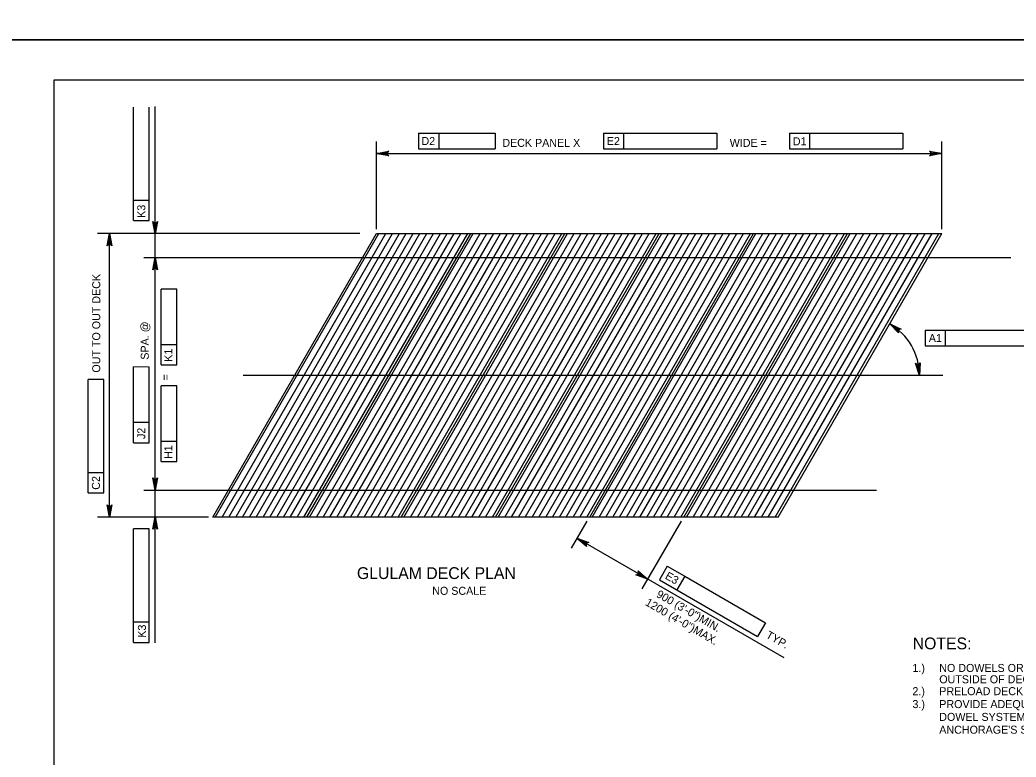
# Model space of a CAD drawing. Extents: x 638263 to 640360, y 293683 to 298655.
# Drawn here: x 639303.6 to 639677, y 296384.7 to 296661 of the extents above; entities that cross this region are included whole.
import ezdxf

# ---------------------------------------------------------------- set-up
doc = ezdxf.new("R2010")
doc.units = 0
for name, color, linetype in [('2', 7, 'Continuous'), ('4', 7, 'Continuous'), ('5', 7, 'Continuous'), ('PLT-BNDY', 7, 'Continuous')]:
    doc.layers.add(name, color=color, linetype=linetype)

msp = doc.modelspace()

# ---------------------------------------------------------------- linework, layer by layer
at = {"layer": '2'}
for p, q in [((639316.46, 296074.46), (639316.46, 296638.46)), ((639316.46, 296638.46), (640102.46, 296638.46)), ((639375.86, 296474.61), (639437.24, 296580.91)), ((639411.19, 296474.61), (639472.56, 296580.91)), ((639437.24, 296580.91), (639649.2, 296580.91)), ((639446.52, 296474.61), (639507.89, 296580.91)), ((639481.85, 296474.61), (639543.22, 296580.91)), ((639517.18, 296474.61), (639578.55, 296580.91)), ((639552.5, 296474.61), (639613.88, 296580.91)), ((639587.83, 296474.61), (639649.2, 296580.91)), ((639587.83, 296474.61), (639375.86, 296474.61))]:
    msp.add_line(p, q, dxfattribs=at)
at = {"layer": '4'}
for p, q in [((639346.12, 296593.31), (639346.12, 296628.27)), ((639352.03, 296585.74), (639352.03, 296628.26)), ((639354.33, 296427.53), (639354.33, 296628.5)), ((639453.04, 296618.52), (639460.6, 296618.52)), ((639453.04, 296618.52), (639453.04, 296612.61)), ((639460.6, 296618.52), (639460.6, 296612.61)), ((639460.6, 296618.52), (639481.7, 296618.52)), ((639481.7, 296618.52), (639481.7, 296612.61)), ((639522.31, 296618.52), (639529.87, 296618.52)), ((639522.31, 296618.52), (639522.31, 296612.61)), ((639529.87, 296618.52), (639529.87, 296612.61)), ((639529.87, 296618.52), (639564.82, 296618.52)), ((639564.82, 296618.52), (639564.82, 296612.61)), ((639592.09, 296618.52), (639592.09, 296612.61)), ((639592.09, 296618.52), (639599.65, 296618.52)), ((639599.65, 296618.52), (639599.65, 296612.61)), ((639599.65, 296618.52), (639634.61, 296618.52)), ((639634.61, 296618.52), (639634.61, 296612.61)), ((639437.24, 296582.48), (639437.24, 296615.39)), ((639649.2, 296582.48), (639649.2, 296615.39)), ((639437.24, 296610.89), (639649.2, 296610.89)), ((639453.04, 296612.61), (639481.7, 296612.61)), ((639522.31, 296612.61), (639564.82, 296612.61)), ((639592.09, 296612.61), (639634.61, 296612.61)), ((639346.12, 296585.75), (639346.12, 296593.31)), ((639352.03, 296593.31), (639346.12, 296593.31)), ((639346.12, 296585.75), (639352.03, 296585.74)), ((639431.04, 296580.91), (639332.65, 296580.91)), ((639337.16, 296474.61), (639337.16, 296580.91)), ((639350.04, 296571.95), (639675.06, 296571.95)), ((639362.38, 296560.04), (639356.48, 296560.05)), ((639356.48, 296539.04), (639356.48, 296560.05)), ((639362.38, 296531.64), (639362.38, 296560.04)), ((639642.89, 296544.69), (639650.45, 296544.69)), ((639642.89, 296544.69), (639642.89, 296538.78)), ((639650.45, 296544.69), (639685.41, 296544.69)), ((639650.45, 296544.69), (639650.45, 296538.78)), ((639362.38, 296539.2), (639356.48, 296539.2)), ((639356.48, 296531.64), (639356.48, 296539.04)), ((639642.89, 296538.78), (639685.41, 296538.78)), ((639352.03, 296530.87), (639346.12, 296530.88)), ((639346.12, 296510.03), (639346.12, 296530.88)), ((639352.03, 296502.47), (639352.03, 296530.87)), ((639356.48, 296531.64), (639362.38, 296531.64)), ((639335.01, 296526.19), (639329.11, 296526.2)), ((639329.11, 296491.24), (639329.11, 296526.2)), ((639335.01, 296483.67), (639335.01, 296526.19)), ((639387.27, 296527.76), (639649.55, 296527.76)), ((639362.38, 296523.81), (639356.48, 296523.82)), ((639356.48, 296502.98), (639356.48, 296523.82)), ((639362.38, 296495.41), (639362.38, 296523.81)), ((639346.12, 296502.47), (639346.12, 296510.03)), ((639352.03, 296510.03), (639346.12, 296510.03)), ((639346.12, 296502.47), (639352.03, 296502.47)), ((639356.48, 296495.41), (639356.48, 296502.98)), ((639362.38, 296502.97), (639356.48, 296502.98)), ((639356.48, 296495.41), (639362.38, 296495.41)), ((639329.11, 296483.68), (639329.11, 296491.24)), ((639335.01, 296491.23), (639329.11, 296491.24)), ((639329.11, 296483.68), (639335.01, 296483.67)), ((639350.04, 296484.67), (639624.67, 296484.67)), ((639374.3, 296474.61), (639332.66, 296474.61)), ((639516.09, 296473.1), (639510.28, 296463.03)), ((639551.44, 296473.12), (639536.77, 296447.72)), ((639352.03, 296470.18), (639346.12, 296470.18)), ((639346.12, 296435.22), (639346.12, 296470.18)), ((639352.03, 296427.66), (639352.03, 296470.18)), ((639590.13, 296421.81), (639512.41, 296466.71)), ((639546.28, 296456.21), (639543.33, 296451.1)), ((639546.28, 296456.21), (639552.83, 296452.43)), ((639543.33, 296451.1), (639580.14, 296429.83)), ((639552.83, 296452.43), (639549.87, 296447.32)), ((639552.83, 296452.43), (639583.1, 296434.94)), ((639346.12, 296427.66), (639346.12, 296435.22)), ((639352.03, 296435.22), (639346.12, 296435.22)), ((639583.1, 296434.94), (639580.14, 296429.83)), ((639346.12, 296427.66), (639352.03, 296427.66))]:
    msp.add_line(p, q, dxfattribs=at)
for points in [[(639437.24, 296610.89), (639441.9, 296611.76), (639441.54, 296611.52), (639441.35, 296611.2), (639441.3, 296610.89), (639441.35, 296610.58), (639441.54, 296610.27), (639441.9, 296610.02), (639437.24, 296610.89), (639441.54, 296610.27), (639441.35, 296610.58), (639437.24, 296610.89), (639441.3, 296610.89), (639441.35, 296611.2), (639437.24, 296610.89), (639441.54, 296611.52)], [(639649.2, 296610.89), (639644.54, 296610.02), (639644.9, 296610.27), (639645.09, 296610.58), (639645.14, 296610.89), (639645.09, 296611.2), (639644.9, 296611.52), (639644.54, 296611.76), (639649.2, 296610.89), (639644.9, 296611.52), (639645.09, 296611.2), (639649.2, 296610.89), (639645.14, 296610.89), (639645.09, 296610.58), (639649.2, 296610.89), (639644.9, 296610.27)], [(639354.33, 296580.8), (639353.46, 296585.46), (639353.7, 296585.1), (639354.02, 296584.91), (639354.33, 296584.86), (639354.64, 296584.91), (639354.95, 296585.1), (639355.2, 296585.46), (639354.33, 296580.8), (639354.95, 296585.1), (639354.64, 296584.91), (639354.33, 296580.8), (639354.33, 296584.86), (639354.02, 296584.91), (639354.33, 296580.8), (639353.7, 296585.1)], [(639337.16, 296580.91), (639338.03, 296576.25), (639337.78, 296576.61), (639337.47, 296576.8), (639337.16, 296576.85), (639336.84, 296576.8), (639336.53, 296576.61), (639336.28, 296576.25), (639337.16, 296580.91), (639336.53, 296576.61), (639336.84, 296576.8), (639337.16, 296580.91), (639337.16, 296576.85), (639337.47, 296576.8), (639337.16, 296580.91), (639337.78, 296576.61)], [(639354.33, 296571.95), (639355.2, 296567.29), (639354.95, 296567.65), (639354.64, 296567.83), (639354.33, 296567.89), (639354.02, 296567.83), (639353.7, 296567.65), (639353.46, 296567.29), (639354.33, 296571.95), (639353.7, 296567.65), (639354.02, 296567.83), (639354.33, 296571.95), (639354.33, 296567.89), (639354.64, 296567.83), (639354.33, 296571.95), (639354.95, 296567.65)], [(639629.67, 296547.07), (639633.95, 296545.03), (639633.51, 296545.04), (639633.18, 296544.9), (639632.95, 296544.68), (639632.81, 296544.39), (639632.78, 296544.03), (639632.92, 296543.62), (639629.67, 296547.07), (639632.78, 296544.03), (639632.81, 296544.39), (639629.67, 296547.07), (639632.95, 296544.68), (639633.18, 296544.9), (639629.67, 296547.07), (639633.51, 296545.04)], [(639640.8, 296527.74), (639639.35, 296532.26), (639639.64, 296531.93), (639639.98, 296531.79), (639640.29, 296531.77), (639640.6, 296531.86), (639640.88, 296532.09), (639641.09, 296532.47), (639640.8, 296527.74), (639640.88, 296532.09), (639640.6, 296531.86), (639640.8, 296527.74), (639640.29, 296531.77), (639639.98, 296531.79), (639640.8, 296527.74), (639639.64, 296531.93)], [(639354.33, 296484.67), (639353.46, 296489.33), (639353.7, 296488.97), (639354.02, 296488.79), (639354.33, 296488.73), (639354.64, 296488.79), (639354.95, 296488.97), (639355.2, 296489.33), (639354.33, 296484.67), (639354.95, 296488.97), (639354.64, 296488.79), (639354.33, 296484.67), (639354.33, 296488.73), (639354.02, 296488.79), (639354.33, 296484.67), (639353.7, 296488.97)], [(639337.16, 296474.61), (639336.28, 296479.27), (639336.53, 296478.92), (639336.84, 296478.73), (639337.16, 296478.68), (639337.47, 296478.73), (639337.78, 296478.92), (639338.03, 296479.27), (639337.16, 296474.61), (639337.78, 296478.92), (639337.47, 296478.73), (639337.16, 296474.61), (639337.16, 296478.68), (639336.84, 296478.73), (639337.16, 296474.61), (639336.53, 296478.92)], [(639354.33, 296474.73), (639355.2, 296470.07), (639354.95, 296470.42), (639354.64, 296470.61), (639354.33, 296470.66), (639354.02, 296470.61), (639353.7, 296470.42), (639353.46, 296470.07), (639354.33, 296474.73), (639353.7, 296470.42), (639354.02, 296470.61), (639354.33, 296474.73), (639354.33, 296470.66), (639354.64, 296470.61), (639354.33, 296474.73), (639354.95, 296470.42)], [(639512.41, 296466.71), (639516.88, 296465.14), (639516.44, 296465.1), (639516.13, 296464.92), (639515.92, 296464.68), (639515.81, 296464.38), (639515.82, 296464.02), (639516, 296463.62), (639512.41, 296466.71), (639515.82, 296464.02), (639515.81, 296464.38), (639512.41, 296466.71), (639515.92, 296464.68), (639516.13, 296464.92), (639512.41, 296466.71), (639516.44, 296465.1)], [(639538.9, 296451.41), (639534.42, 296452.98), (639534.86, 296453.02), (639535.18, 296453.2), (639535.38, 296453.44), (639535.49, 296453.74), (639535.49, 296454.1), (639535.3, 296454.5), (639538.9, 296451.41), (639535.49, 296454.1), (639535.49, 296453.74), (639538.9, 296451.41), (639535.38, 296453.44), (639535.18, 296453.2), (639538.9, 296451.41), (639534.86, 296453.02)]]:
    msp.add_lwpolyline(points, dxfattribs=at)
msp.add_arc((639618.52, 296527.76), 22.28, 359.9994, 60.0006, dxfattribs=at)
at = {"layer": '5'}
for p, q in [((639376.82, 296474.61), (639438.19, 296580.91)), ((639379.38, 296474.61), (639440.75, 296580.91)), ((639381.94, 296474.61), (639443.31, 296580.91)), ((639384.49, 296474.61), (639445.86, 296580.91)), ((639387.05, 296474.61), (639448.42, 296580.91)), ((639389.61, 296474.61), (639450.98, 296580.91)), ((639392.16, 296474.61), (639453.54, 296580.91)), ((639394.72, 296474.61), (639456.09, 296580.91)), ((639397.28, 296474.61), (639458.65, 296580.91)), ((639399.84, 296474.61), (639461.21, 296580.91)), ((639402.39, 296474.61), (639463.76, 296580.91)), ((639404.95, 296474.61), (639466.32, 296580.91)), ((639407.51, 296474.61), (639468.88, 296580.91)), ((639410.06, 296474.61), (639471.44, 296580.91)), ((639412.15, 296474.61), (639473.52, 296580.91)), ((639414.71, 296474.61), (639476.08, 296580.91)), ((639417.26, 296474.61), (639478.64, 296580.91)), ((639419.82, 296474.61), (639481.19, 296580.91)), ((639422.38, 296474.61), (639483.75, 296580.91)), ((639424.94, 296474.61), (639486.31, 296580.91)), ((639427.49, 296474.61), (639488.86, 296580.91)), ((639430.05, 296474.61), (639491.42, 296580.91)), ((639432.61, 296474.61), (639493.98, 296580.91)), ((639435.16, 296474.61), (639496.54, 296580.91)), ((639437.72, 296474.61), (639499.09, 296580.91)), ((639440.28, 296474.61), (639501.65, 296580.91)), ((639442.84, 296474.61), (639504.21, 296580.91)), ((639445.39, 296474.61), (639506.76, 296580.91)), ((639447.48, 296474.61), (639508.85, 296580.91)), ((639450.04, 296474.61), (639511.41, 296580.91)), ((639452.59, 296474.61), (639513.96, 296580.91)), ((639455.15, 296474.61), (639516.52, 296580.91)), ((639457.71, 296474.61), (639519.08, 296580.91)), ((639460.26, 296474.61), (639521.64, 296580.91)), ((639462.82, 296474.61), (639524.19, 296580.91)), ((639465.38, 296474.61), (639526.75, 296580.91)), ((639467.94, 296474.61), (639529.31, 296580.91)), ((639470.49, 296474.61), (639531.86, 296580.91)), ((639473.05, 296474.61), (639534.42, 296580.91)), ((639475.61, 296474.61), (639536.98, 296580.91)), ((639478.16, 296474.61), (639539.54, 296580.91)), ((639480.72, 296474.61), (639542.09, 296580.91)), ((639482.81, 296474.61), (639544.18, 296580.91)), ((639485.36, 296474.61), (639546.74, 296580.91)), ((639487.92, 296474.61), (639549.29, 296580.91)), ((639490.48, 296474.61), (639551.85, 296580.91)), ((639493.04, 296474.61), (639554.41, 296580.91)), ((639495.59, 296474.61), (639556.96, 296580.91)), ((639498.15, 296474.61), (639559.52, 296580.91)), ((639500.71, 296474.61), (639562.08, 296580.91)), ((639503.26, 296474.61), (639564.64, 296580.91)), ((639505.82, 296474.61), (639567.19, 296580.91)), ((639508.38, 296474.61), (639569.75, 296580.91)), ((639510.94, 296474.61), (639572.31, 296580.91)), ((639513.49, 296474.61), (639574.86, 296580.91)), ((639516.05, 296474.61), (639577.42, 296580.91)), ((639518.14, 296474.61), (639579.51, 296580.91)), ((639520.69, 296474.61), (639582.06, 296580.91)), ((639523.25, 296474.61), (639584.62, 296580.91)), ((639525.81, 296474.61), (639587.18, 296580.91)), ((639528.36, 296474.61), (639589.74, 296580.91)), ((639530.92, 296474.61), (639592.29, 296580.91)), ((639533.48, 296474.61), (639594.85, 296580.91)), ((639536.04, 296474.61), (639597.41, 296580.91)), ((639538.59, 296474.61), (639599.96, 296580.91)), ((639541.15, 296474.61), (639602.52, 296580.91)), ((639543.71, 296474.61), (639605.08, 296580.91)), ((639546.26, 296474.61), (639607.64, 296580.91)), ((639548.82, 296474.61), (639610.19, 296580.91)), ((639551.38, 296474.61), (639612.75, 296580.91)), ((639553.46, 296474.61), (639614.83, 296580.91)), ((639556.02, 296474.61), (639617.39, 296580.91)), ((639558.58, 296474.61), (639619.95, 296580.91)), ((639561.13, 296474.61), (639622.51, 296580.91)), ((639563.69, 296474.61), (639625.06, 296580.91)), ((639566.25, 296474.61), (639627.62, 296580.91)), ((639568.81, 296474.61), (639630.18, 296580.91)), ((639571.36, 296474.61), (639632.74, 296580.91)), ((639573.92, 296474.61), (639635.29, 296580.91)), ((639576.48, 296474.61), (639637.85, 296580.91)), ((639579.03, 296474.61), (639640.41, 296580.91)), ((639581.59, 296474.61), (639642.96, 296580.91)), ((639584.15, 296474.61), (639645.52, 296580.91)), ((639586.71, 296474.61), (639648.08, 296580.91))]:
    msp.add_line(p, q, dxfattribs=at)
at = {"layer": 'PLT-BNDY'}
for points in [[(639276.46, 297247.46), (640117.46, 297247.46), (640117.46, 296653.46), (639276.46, 296653.46)], [(639276.46, 296653.46), (640117.46, 296653.46), (640117.46, 296059.46), (639276.46, 296059.46)]]:
    msp.add_lwpolyline(points, close=True, dxfattribs=at)

# ---------------------------------------------------------------- texts
at = {"layer": '4'}
for s, rotation, p in [('D2', 359.9382, (639454.11, 296614.07)), ('E2', 359.9382, (639523.59, 296614.07)), ('D1', 359.9382, (639593.33, 296613.95)), ('K3', 89.9382, (639350.57, 296586.77)), ('OUT TO OUT DECK', 90, (639333.69, 296528.76)), ('SPA. @', 90, (639351.87, 296533.61)), ('A1', 359.9382, (639644.31, 296540.24)), ('K1', 89.9382, (639360.69, 296532.85)), ('=', 90, (639359.6, 296525.85)), ('J2', 89.9382, (639350.57, 296503.87)), ('H1', 89.9382, (639360.69, 296496.41)), ('C2', 89.9382, (639333.56, 296484.86)), ('E3', 329.9229, (639545.18, 296451.71)), ('900 (3\'-0")MIN.', 329.9791, (639541.88, 296444.88)), ('1200 (4\'-0")MAX.', 329.9791, (639537.74, 296441.79)), ('K3', 89.9382, (639350.81, 296429.41)), ('TYP.', 330.5868, (639582.95, 296429.54))]:
    msp.add_text(s, height=3, rotation=rotation, dxfattribs=at).set_placement(p)
for s, height, p in [('DECK PANEL X', 3, (639484.43, 296613.39)), ('WIDE =', 3, (639569.68, 296613.39)), ('GLULAM DECK PLAN', 4.4292, (639429.92, 296451.4)), ('NO SCALE', 3, (639458.15, 296445.49)), ('NOTES:', 4.429, (639638.27, 296425.06)), ('1.)', 3, (639638.18, 296416.58)), ('NO DOWELS OR STIFFENER BEAMS NEEDED BETWEEN FACIA BEAM AND ', 3, (639648.24, 296416.58)), ('OUTSIDE OF DECK.', 3, (639648.24, 296412.33)), ('2.)', 3, (639638.18, 296407.87)), ('PRELOAD DECK PANEL WHILE FASTENING PANEL TO BEAM.', 3, (639648.24, 296407.87)), ('3.)', 3, (639638.18, 296403.03)), ('PROVIDE ADEQUATE SPACING BETWEEN THE DECK ANCHORAGE AND THE ', 3, (639648.24, 296403.03)), ('DOWEL SYSTEM.  ADJUSTMENTS TO THE DOWEL SYSTEM AND/OR DECK', 3, (639648.24, 296398.23)), ("ANCHORAGE'S SPACING MAY BE NECESSARY.", 3, (639648.24, 296393.43))]:
    msp.add_text(s, height=height, dxfattribs=at).set_placement(p)

doc.saveas('drawing.dxf')
